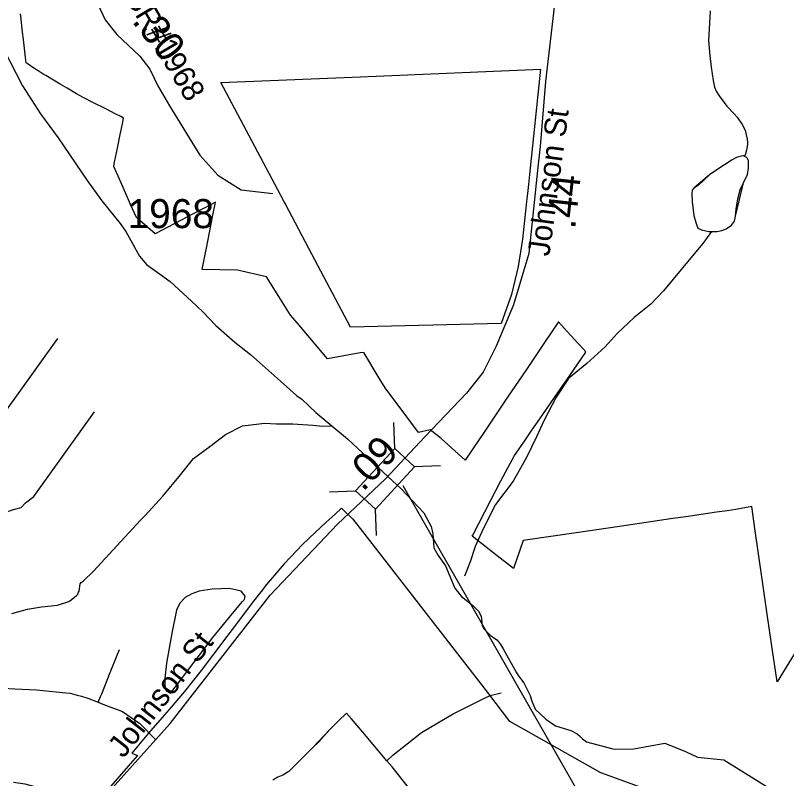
# Model space of a CAD drawing. Extents: x 1662474 to 1856135, y 779280 to 917889.
# Drawn here: x 1698515 to 1701833, y 836044 to 839326 of the extents above; entities that cross this region are included whole.
import ezdxf

# ---------------------------------------------------------------- set-up
doc = ezdxf.new("R2010")
doc.units = 0
for name, color, linetype in [('Exist Boundary Political City Limit New', 7, 'Continuous'), ('Exist Boundary Political City Limit New Hole', 7, 'Continuous'), ('Exist Hydrographic Creek Single Shore', 7, 'Continuous'), ('Exist Hydrographic Misc Water Feature', 7, 'Continuous'), ('Exist Road Non-System Type 51', 7, 'Continuous'), ('Exist Road Secondary Mileage Hundredths English Label', 7, 'Continuous'), ('Exist Road Secondary Structure Standard Bridge CELL', 7, 'Continuous'), ('Exist Road Secondary Structure Standard Bridge Number Label', 7, 'Continuous'), ('Exist Road Secondary Type 51 Attributed', 7, 'Continuous'), ('Exist Road Secondary Type 51 Label', 7, 'Continuous'), ('Exist Road Secondary Type 51 Number Label', 7, 'Continuous'), ('Map Preparation Boundary City Limit Buffer Line', 7, 'Continuous')]:
    doc.layers.add(name, color=color, linetype=linetype)

msp = doc.modelspace()

# ---------------------------------------------------------------- linework, layer by layer
at = {"layer": 'Exist Boundary Political City Limit New'}
for points in [[(1699337.1, 838325.4), (1699363.4, 838459.2), (1699375.8, 838522.2), (1699327.2, 838496.8), (1699280.4, 838472.2), (1699117, 838386.7), (1699040.6, 838452.9), (1699036.8, 838456.3), (1699011.1, 838513.4), (1698989, 838562.6), (1698962.6, 838621.4), (1698938.1, 838675.9), (1698940.5, 838687.1), (1698942.1, 838695.1), (1698954.2, 838754.7), (1698966.2, 838813.7), (1698975.8, 838860.2), (1698980.6, 838884.6), (1698968.4, 838890.9), (1698944.5, 838903), (1698906.8, 838922.2), (1698848.8, 838951.7), (1698810, 838971.4), (1698791.4, 838981.3), (1698777.8, 838989.3), (1698738.4, 839012.4), (1698708.5, 839029.9), (1698672.5, 839051.1), (1698645.5, 839067), (1698634.1, 839073.7), (1698613.4, 839087.4), (1698594.8, 839099.7), (1698566.5, 839118.4), (1698561.1, 839121.9), (1698558.8, 839144.2), (1698549.9, 839222.8), (1698546.4, 839253.9), (1698538.8, 839322.6), (1698537.6, 839332.7)], [(1700604.9, 838001.1), (1699956.9, 837984.8), (1699778.1, 838323.7), (1699677.5, 838514.2), (1699677.1, 838514.9), (1699670.4, 838527.7), (1699644.6, 838576.2), (1699483.9, 838878.1), (1699398.9, 839037.8), (1700000, 839062.4), (1700774.2, 839094.1), (1700726.6, 838642.4), (1700722.1, 838599.4), (1700717.9, 838559.6), (1700715.6, 838538.7), (1700714.2, 838524.8), (1700697.4, 838363.6), (1700678.1, 838245.4), (1700649.6, 838125.2), (1700604.9, 838001.1)], [(1701916.2, 836660.7), (1701792.1, 836459.2), (1701785, 836508.9), (1701769.9, 836612.9), (1701748.5, 836761.3), (1701728.2, 836901.9), (1701698.2, 837109.7), (1701683.2, 837213.2), (1701613.9, 837201), (1701576.5, 837195.6), (1701531.8, 837189.1), (1701399.6, 837169.8), (1701344, 837161.7), (1701113.5, 837128.1), (1700947.8, 837103.9), (1700699.4, 837067.7), (1700657.9, 836946.9), (1700587.1, 837002.3), (1700480.8, 837085.7), (1700483.5, 837091), (1700509.1, 837140.6), (1700561, 837241.1), (1700603.8, 837323.7), (1700633, 837379.5), (1700662.6, 837432.7), (1700702.9, 837491.1), (1700734.6, 837537.2), (1700784.4, 837609.2), (1700850.6, 837705.2), (1700899.9, 837776.7), (1700969.1, 837877), (1700968.1, 837878.9), (1700965.5, 837884.4), (1700935.4, 837916.9), (1700876.4, 837980.4), (1700851.1, 838007.6), (1700791.4, 837919.1), (1700713.4, 837803.2), (1700632.9, 837683.8), (1700537, 837541.6), (1700450.1, 837412.8), (1700346.6, 837506.2), (1700299.1, 837543.3), (1700249.1, 837531.6), (1700199.5, 837599.2), (1700105.5, 837724.1), (1700080.5, 837765.8), (1700013.9, 837876.8), (1699999, 837874.1), (1699858.4, 837848.7), (1699728.6, 838001.9), (1699698.8, 838037.2), (1699648.8, 838116.8), (1699595, 838202.2), (1699470, 838229.8), (1699319, 838233.4), (1699334.4, 838311.6), (1699337.1, 838325.4)]]:
    msp.add_lwpolyline(points, dxfattribs=at)
at = {"layer": 'Exist Boundary Political City Limit New Hole'}
for points in [[(1699918.6, 837207.2), (1699888.9, 837179.8), (1699850.9, 837144.7), (1699805, 837102.1), (1699752.2, 837051.4), (1699725, 837023.8), (1699671.9, 836967.2), (1699620.8, 836908.8), (1699596, 836878.9), (1699571.8, 836848.6), (1699534.1, 836799.2), (1699470.5, 836715.1), (1699424.8, 836654.8), (1699314.4, 836509.3), (1699242, 836418.5)], [(1701211.1, 836003.4), (1701034, 836068.2), (1700724.2, 836242.8), (1700642.5, 836288.9), (1700551.6, 836408.4), (1700522.9, 836446.1), (1700000, 837118.9), (1699968.8, 837158.9), (1699968, 837158.4), (1699918.6, 837207.2)], [(1699242, 836418.5), (1699177.4, 836341.4), (1699137.2, 836294.4), (1699087.9, 836238.8), (1699037.5, 836179.1), (1699015.8, 836153.4), (1699041.1, 836142.9), (1699000.6, 836096.5), (1698849, 835922.5), (1698794.4, 835859.9), (1698772.4, 835879), (1698752.4, 835896.3), (1698667.4, 835970.4), (1698616.4, 836004.6), (1698556.9, 836020.4), (1698507.2, 836027.1)]]:
    msp.add_lwpolyline(points, dxfattribs=at)
at = {"layer": 'Exist Hydrographic Creek Single Shore'}
for points in [[(1698125.8, 840000.1), (1698302.6, 839496.2), (1698546.5, 839023.1), (1698623.6, 838903.2), (1698699, 838800), (1698824.1, 838616), (1698886.9, 838529.1), (1698965.9, 838430.8), (1698990.2, 838396.6), (1699049.1, 838289.8), (1699079.2, 838254.1), (1699139.4, 838211.3), (1699180.4, 838181.6), (1699273.5, 838096.4), (1699322, 838051.5), (1699378.2, 837992.1), (1699459.6, 837920), (1699526.2, 837868.2), (1699681.4, 837729.9), (1699724.9, 837691.6), (1699746.8, 837675.6), (1699807.4, 837618.7), (1699876.4, 837561.4)], [(1698500.5, 836753.3), (1698566.6, 836772.5), (1698627, 836781.9), (1698696.4, 836789), (1698745.1, 836805.3), (1698754.6, 836813.2), (1698778.2, 836831.3), (1698784, 836837.3), (1698787.1, 836844.9), (1698789.5, 836849.9), (1698794.5, 836881.7), (1698798.8, 836887.2), (1698807.4, 836893.2), (1698850.6, 836936), (1699053, 837155.4), (1699073.8, 837175.4), (1699149.4, 837258.6), (1699225.8, 837350.4), (1699281.9, 837420.2), (1699352, 837471.9), (1699418.9, 837523.9), (1699491.9, 837561.4), (1699563.5, 837569.9), (1699587.4, 837572.5), (1699639.1, 837570.1), (1699709.1, 837568.8), (1699795.2, 837564.1), (1699824.1, 837560.9), (1699835.6, 837559.9), (1699876.4, 837561.4)], [(1699876.4, 837561.4), (1699943.5, 837505), (1700097.9, 837361.8), (1700174.5, 837289.8), (1700271.9, 837186.1), (1700303.9, 837127.9), (1700310.8, 837096.9), (1700316, 837036), (1700334.6, 837002.7), (1700365.1, 836958.3), (1700406.2, 836863.1), (1700433.9, 836827.4), (1700481.4, 836789.3), (1700507.9, 836763.6), (1700518.9, 836741.8), (1700520.1, 836729.2), (1700523.1, 836701.9), (1700531.8, 836686.1), (1700543, 836675.1), (1700557.2, 836661.2), (1700586.4, 836640.5), (1700601, 836623.9), (1700613.4, 836601.4), (1700669.5, 836501.4), (1700677.9, 836486.7), (1700702.6, 836455.4), (1700729.6, 836401.4), (1700735.9, 836381.2), (1700750.6, 836342.8), (1700796.5, 836299.6), (1700838.9, 836270.1), (1700905.2, 836250.2), (1700931.8, 836235.8), (1700942, 836227.6), (1700955.4, 836214.5), (1700972.1, 836202.2), (1701090.8, 836170.9), (1701176.1, 836171.7), (1701308.9, 836195.6), (1701398.4, 836160.7), (1701449.9, 836136), (1701562.4, 836124.5), (1701767.9, 835996.9)]]:
    msp.add_lwpolyline(points, dxfattribs=at)
at = {"layer": 'Exist Hydrographic Misc Water Feature'}
for points in [[(1701504.7, 839346.3), (1701502.4, 839318.4), (1701497.7, 839242.2), (1701497.3, 839218.4), (1701502.6, 839154.2), (1701508.1, 839104), (1701517.4, 839045.6), (1701523.1, 839016.8), (1701529.7, 839000.2), (1701542.8, 838979.5), (1701576.2, 838935.3), (1701607.9, 838902.7), (1701620.3, 838887.6), (1701641.4, 838856.8), (1701655.3, 838832.7), (1701660.9, 838806.4), (1701662.6, 838794), (1701664.6, 838780.1), (1701664.4, 838770.2), (1701660.3, 838746.5), (1701656, 838730.2), (1701651.9, 838719.5)], [(1701651.9, 838719.5), (1701648, 838721.3), (1701637, 838720.6), (1701617, 838714.5), (1701598.8, 838705.1), (1701532.1, 838662.1), (1701501.8, 838640.5), (1701453.3, 838595.6), (1701433.8, 838582.8), (1701427, 838574), (1701424.9, 838560), (1701426.4, 838523.9), (1701433.6, 838465.6), (1701443.1, 838431.7), (1701451, 838411), (1701466.7, 838403.3), (1701498.6, 838396.9), (1701510.4, 838396.7)], [(1701651.9, 838719.5), (1701648, 838721.3), (1701637, 838720.6), (1701617, 838714.5), (1701598.8, 838705.1), (1701532.1, 838662.1), (1701501.8, 838640.5), (1701433.8, 838582.8), (1701427, 838574), (1701424.9, 838560), (1701426.4, 838523.9), (1701433.6, 838465.6), (1701443.1, 838431.7), (1701451, 838411), (1701466.7, 838403.3), (1701498.6, 838396.9), (1701510.4, 838396.7)], [(1701510.4, 838396.7), (1701534.5, 838396.1), (1701553.8, 838400.7), (1701572.7, 838407.7), (1701595.3, 838423.7), (1701609.4, 838441.4), (1701613, 838461.9), (1701615.9, 838493), (1701622.6, 838537.2), (1701633, 838575.5), (1701647.7, 838606.4), (1701664.2, 838642.2), (1701668.4, 838670.8), (1701668.8, 838700.3), (1701664, 838710.3), (1701658.2, 838716.9), (1701651.9, 838719.5)], [(1701510.4, 838396.7), (1701534.5, 838396.1), (1701553.8, 838400.7), (1701572.7, 838407.7), (1701595.3, 838423.7), (1701609.4, 838441.4), (1701613, 838461.9), (1701647.7, 838606.4), (1701664.2, 838642.2), (1701668.4, 838670.8), (1701668.8, 838700.3), (1701664, 838710.3), (1701658.2, 838716.9), (1701651.9, 838719.5)], [(1701510.4, 838396.7), (1701472.1, 838344.9), (1701421.1, 838283.6), (1701303.3, 838141.5), (1701248.6, 838083.6), (1701177.6, 838026.8), (1701104.6, 837957.6), (1701052, 837900.4), (1700973.3, 837829), (1700894.4, 837764.2), (1700841, 837684.8), (1700789.7, 837585.8), (1700756.8, 837514.2), (1700713.7, 837424.8), (1700656.4, 837323.5), (1700580.9, 837222.4), (1700529.6, 837120.9), (1700492.5, 837042), (1700471.7, 836976), (1700447, 836914.1)], [(1699365.2, 836650.5), (1699469, 836778.8), (1699491.9, 836804.7), (1699501.5, 836814.4), (1699503.7, 836828.3), (1699485.8, 836849.1), (1699436, 836861.6), (1699361.9, 836858.2), (1699305.9, 836849.5), (1699273.7, 836837.9), (1699245.5, 836822), (1699223.2, 836797.9), (1699208.9, 836768.6), (1699187.6, 836668.9), (1699165.7, 836540.6), (1699158.8, 836475), (1699158.4, 836443), (1699164.2, 836420.7), (1699182.1, 836410.6), (1699212.6, 836450.1), (1699365.2, 836650.5)], [(1699365.2, 836650.5), (1699469, 836778.8), (1699491.9, 836804.7), (1699501.5, 836814.4), (1699503.7, 836828.3), (1699485.8, 836849.1), (1699436, 836861.6), (1699361.9, 836858.2), (1699305.9, 836849.5), (1699273.7, 836837.9), (1699245.5, 836822), (1699223.2, 836797.9), (1699208.9, 836768.6), (1699187.6, 836668.9), (1699165.7, 836540.6), (1699158.8, 836475), (1699158.4, 836443), (1699164.2, 836420.7), (1699182.1, 836410.6), (1699212.6, 836450.1), (1699365.2, 836650.5)], [(1700113.4, 836120.8), (1700138.6, 836144.1), (1700261.8, 836242.5), (1700332.5, 836283.8), (1700398.9, 836322.6), (1700529.8, 836388.8), (1700558, 836400.6), (1700604.6, 836412.8)], [(1700113.4, 836120.8), (1700009.7, 836243.6), (1699960.6, 836300.3), (1699939, 836324.6), (1699905.2, 836291.6), (1699882.5, 836269.9), (1699868.4, 836254.6), (1699819.9, 836202.2), (1699793, 836176.6), (1699691.4, 836074.3), (1699665.4, 836058.5), (1699643.7, 836049.9), (1699622.5, 836036.4)], [(1700113.4, 836120.8), (1700009.7, 836243.6), (1699960.6, 836300.3), (1699939, 836324.6), (1699905.2, 836291.6), (1699868.4, 836254.6), (1699793, 836176.6), (1699691.4, 836074.3), (1699665.4, 836058.5), (1699643.7, 836049.9), (1699622.5, 836036.4)], [(1700222.7, 835984.8), (1700135.7, 836094), (1700113.4, 836120.8)], [(1700222.7, 835984.8), (1700135.7, 836094), (1700113.4, 836120.8)]]:
    msp.add_lwpolyline(points, dxfattribs=at)
at = {"layer": 'Exist Road Non-System Type 51'}
for points in [[(1698294.6, 837172.2), (1698298.2, 837206.2), (1698298.2, 837215.2), (1698294.6, 837241.9), (1698296.5, 837275.9), (1698298.2, 837304.5), (1698314.4, 837377.7), (1698462.6, 837608.2), (1698698.4, 837936.9)], [(1698294.6, 837172.2), (1698425.1, 837175.9), (1698466.1, 837186.6), (1698507.4, 837200.9), (1698539.4, 837209.8), (1698559.1, 837229.4), (1698594.9, 837256.2), (1698855.6, 837620.7)], [(1697847, 836623.4), (1697874, 836601.1), (1697936.2, 836549.4), (1698011.2, 836501.9), (1698106.9, 836470.1), (1698192.1, 836455.9), (1698292.6, 836444.4), (1698410.8, 836436.2), (1698513.4, 836429.2), (1698606, 836425.5), (1698690.9, 836417.4), (1698732.2, 836412.9), (1698751.1, 836411.1), (1698766.6, 836407.1), (1698781.4, 836401.9), (1698798.9, 836397.7), (1698826.5, 836389.5), (1698871.4, 836371.9)], [(1698871.4, 836371.9), (1698881.4, 836396.1), (1698887.4, 836408.2), (1698922.6, 836500.4), (1698953, 836574.9), (1698963, 836599)], [(1698871.4, 836371.9), (1698891.9, 836364.1), (1698976.1, 836332.4), (1699050.6, 836280.9), (1699119.9, 836210)]]:
    msp.add_lwpolyline(points, dxfattribs=at)
at = {"layer": 'Exist Road Secondary Structure Standard Bridge CELL'}
for p, q in [((1700148, 837462.6), (1700143.8, 837575.7)), ((1700231, 837385.6), (1700344.1, 837389.9)), ((1699865.9, 837277), (1699979, 837281.3)), ((1700068.1, 837089.4), (1700063.9, 837202.5))]:
    msp.add_line(p, q, dxfattribs=at)
msp.add_lwpolyline([(1699979, 837281.3), (1700147.6, 837463), (1700232.5, 837384.2), (1700063.9, 837202.5)], close=True, dxfattribs=at)
at = {"layer": 'Exist Road Secondary Structure Standard Bridge Number Label'}
msp.add_line((1700181.3, 837303.7), (1701388.7, 835195.6), dxfattribs=at)
at = {"layer": 'Exist Road Secondary Type 51 Attributed'}
for points in [[(1698862.5, 839811.6), (1698842.4, 839660.4), (1698826.8, 839533.1), (1698842.4, 839449.2), (1698870.3, 839374.6), (1698901.4, 839306.3), (1698951.2, 839244.1), (1699050.6, 839150.9), (1699094.2, 839095), (1699128.4, 839023.5), (1699178.1, 838936.6), (1699308.6, 838725.3), (1699386.4, 838638.3), (1699485.8, 838576.2), (1699622.6, 838560.6)], [(1700870.6, 839772.1), (1700854.2, 839570.9), (1700834.9, 839374.9), (1700795.1, 839042.2), (1700773.3, 838762.7), (1700763.1, 838673.3), (1700739.2, 838451.9), (1700723.6, 838301.5), (1700658.3, 838081), (1700583.7, 837903.9), (1700527.8, 837792), (1700456.3, 837701.9), (1700276.9, 837513.1), (1700107.7, 837332.9)], [(1698546.9, 833846.1), (1698464, 834006.8), (1698377.7, 834208.6), (1698263.4, 834477.3), (1698203.3, 834652.6), (1698186.8, 834739.6), (1698182.6, 834833.1), (1698183.1, 834902.8), (1698205.1, 835029.4), (1698259.9, 835177.4), (1698314.5, 835266.2), (1698398.3, 835375), (1698745.8, 835794.3), (1699181.3, 836280.6), (1699611.4, 836832), (1699900.7, 837138.6), (1700107.7, 837332.9)]]:
    msp.add_lwpolyline(points, dxfattribs=at)
at = {"layer": 'Map Preparation Boundary City Limit Buffer Line'}
for points in [[(1699337.1, 838325.4), (1699363.4, 838459.2), (1699375.8, 838522.2), (1699327.2, 838496.8), (1699280.4, 838472.2), (1699117, 838386.7), (1699040.6, 838452.9), (1699036.8, 838456.3), (1699011.1, 838513.4), (1698989, 838562.6), (1698962.6, 838621.4), (1698938.1, 838675.9), (1698940.5, 838687.1), (1698942.1, 838695.1), (1698954.2, 838754.7), (1698966.2, 838813.7), (1698975.8, 838860.2), (1698980.6, 838884.6), (1698968.4, 838890.9), (1698944.5, 838903), (1698906.8, 838922.2), (1698848.8, 838951.7), (1698810, 838971.4), (1698791.4, 838981.3), (1698777.8, 838989.3), (1698738.4, 839012.4), (1698708.5, 839029.9), (1698672.5, 839051.1), (1698645.5, 839067), (1698634.1, 839073.7), (1698613.4, 839087.4), (1698594.8, 839099.7), (1698566.5, 839118.4), (1698561.1, 839121.9), (1698558.8, 839144.2), (1698549.9, 839222.8), (1698546.4, 839253.9), (1698538.8, 839322.6), (1698537.6, 839332.7)], [(1700604.9, 838001.1), (1699956.9, 837984.8), (1699778.1, 838323.7), (1699677.5, 838514.2), (1699677.1, 838514.9), (1699670.4, 838527.7), (1699644.6, 838576.2), (1699483.9, 838878.1), (1699398.9, 839037.8), (1700000, 839062.4), (1700774.2, 839094.1), (1700726.6, 838642.4), (1700722.1, 838599.4), (1700717.9, 838559.6), (1700715.6, 838538.7), (1700714.2, 838524.8), (1700697.4, 838363.6), (1700678.1, 838245.4), (1700649.6, 838125.2), (1700604.9, 838001.1)], [(1701916.2, 836660.7), (1701792.1, 836459.2), (1701785, 836508.9), (1701769.9, 836612.9), (1701748.5, 836761.3), (1701728.2, 836901.9), (1701698.2, 837109.7), (1701683.2, 837213.2), (1701613.9, 837201), (1701576.5, 837195.6), (1701531.8, 837189.1), (1701399.6, 837169.8), (1701344, 837161.7), (1701113.5, 837128.1), (1700947.8, 837103.9), (1700699.4, 837067.7), (1700657.9, 836946.9), (1700587.1, 837002.3), (1700480.8, 837085.7), (1700483.5, 837091), (1700509.1, 837140.6), (1700561, 837241.1), (1700603.8, 837323.7), (1700633, 837379.5), (1700662.6, 837432.7), (1700702.9, 837491.1), (1700734.6, 837537.2), (1700784.4, 837609.2), (1700850.6, 837705.2), (1700899.9, 837776.7), (1700969.1, 837877), (1700968.1, 837878.9), (1700965.5, 837884.4), (1700935.4, 837916.9), (1700876.4, 837980.4), (1700851.1, 838007.6), (1700791.4, 837919.1), (1700713.4, 837803.2), (1700632.9, 837683.8), (1700537, 837541.6), (1700450.1, 837412.8), (1700346.6, 837506.2), (1700299.1, 837543.3), (1700249.1, 837531.6), (1700199.5, 837599.2), (1700105.5, 837724.1), (1700080.5, 837765.8), (1700013.9, 837876.8), (1699999, 837874.1), (1699858.4, 837848.7), (1699728.6, 838001.9), (1699698.8, 838037.2), (1699648.8, 838116.8), (1699595, 838202.2), (1699470, 838229.8), (1699319, 838233.4), (1699334.4, 838311.6), (1699337.1, 838325.4)], [(1699918.6, 837207.2), (1699888.9, 837179.8), (1699850.9, 837144.7), (1699805, 837102.1), (1699752.2, 837051.4), (1699725, 837023.8), (1699671.9, 836967.2), (1699620.8, 836908.8), (1699596, 836878.9), (1699571.8, 836848.6), (1699534.1, 836799.2), (1699470.5, 836715.1), (1699424.8, 836654.8), (1699314.4, 836509.3), (1699242, 836418.5)], [(1701211.1, 836003.4), (1701034, 836068.2), (1700724.2, 836242.8), (1700642.5, 836288.9), (1700551.6, 836408.4), (1700522.9, 836446.1), (1700000, 837118.9), (1699968.8, 837158.9), (1699968, 837158.4), (1699918.6, 837207.2)], [(1699242, 836418.5), (1699177.4, 836341.4), (1699137.2, 836294.4), (1699087.9, 836238.8), (1699037.5, 836179.1), (1699015.8, 836153.4), (1699041.1, 836142.9), (1699000.6, 836096.5), (1698849, 835922.5), (1698794.4, 835859.9), (1698772.4, 835879), (1698752.4, 835896.3), (1698667.4, 835970.4), (1698616.4, 836004.6), (1698556.9, 836020.4), (1698507.2, 836027.1)]]:
    msp.add_lwpolyline(points, dxfattribs=at)

# ---------------------------------------------------------------- texts
at = {"layer": 'Exist Road Secondary Mileage Hundredths English Label'}
for s, rotation, p in [('.30', 307.8906, (1699013.6, 839300.2)), ('.44', 83.8176, (1700922.6, 838404.2)), ('.09', 46.7973, (1700010.9, 837274.7))]:
    msp.add_text(s, height=125, rotation=rotation, dxfattribs=at).set_placement(p)
at = {"layer": 'Exist Road Secondary Type 51 Label'}
for s, rotation, p in [('SR#1968', 300.6889, (1698984.4, 839403.7)), ('Johnson St', 82.3861, (1700812, 838287.2)), ('Johnson St', 52.0456, (1698980.2, 836127.7))]:
    msp.add_text(s, height=95, rotation=rotation, dxfattribs=at).set_placement(p)
at = {"layer": 'Exist Road Secondary Type 51 Number Label'}
msp.add_text('1968', height=125, dxfattribs=at).set_placement((1698997.7, 838411))

doc.saveas('drawing.dxf')
